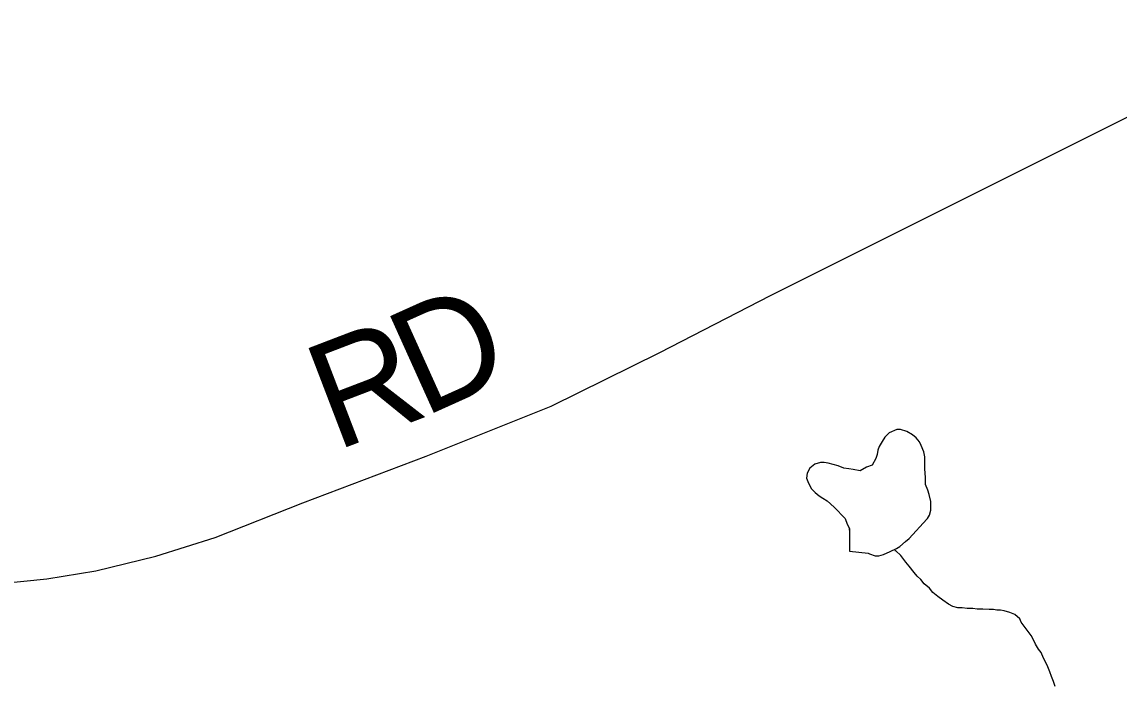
# Model space of a CAD drawing. Extents: x -59 to 82, y -3 to 49.
# Drawn here: x -49.56 to -48.973, y 46.342 to 46.696 of the extents above; entities that cross this region are included whole.
import ezdxf

# ---------------------------------------------------------------- set-up
doc = ezdxf.new("R2010")
doc.units = 0
for name, color, linetype in [('GM_X_County_Road', 7, 'Continuous'), ('GM_X_County_Road_Text', 7, 'Continuous'), ('GM_X_Minor_Lake', 7, 'Continuous'), ('GM_X_Minor_River', 7, 'Continuous')]:
    doc.layers.add(name, color=color, linetype=linetype)

msp = doc.modelspace()

# ---------------------------------------------------------------- linework, layer by layer
at = {"layer": 'GM_X_County_Road'}
for p, q in [((-49.15942, 46.54995), (-48.86699, 46.69647)), ((-49.2187, 46.51949), (-49.15942, 46.54995)), ((-49.27688, 46.49066), (-49.2187, 46.51949)), ((-49.34362, 46.46399), (-49.27688, 46.49066)), ((-49.40978, 46.43902), (-49.34362, 46.46399)), ((-49.45658, 46.42039), (-49.40978, 46.43902)), ((-49.48835, 46.41045), (-49.45658, 46.42039)), ((-49.52051, 46.40261), (-49.48835, 46.41045)), ((-49.54666, 46.3983), (-49.52051, 46.40261)), ((-49.57431, 46.39548), (-49.54666, 46.3983))]:
    msp.add_line(p, q, dxfattribs=at)
at = {"layer": 'GM_X_Minor_Lake'}
for p, q in [((-49.09823, 46.47406), (-49.09973, 46.47177)), ((-49.09597, 46.47636), (-49.09823, 46.47406)), ((-49.09181, 46.47829), (-49.09597, 46.47636)), ((-49.08991, 46.4783), (-49.09181, 46.47829)), ((-49.08648, 46.47718), (-49.08991, 46.4783)), ((-49.08343, 46.47531), (-49.08648, 46.47718)), ((-49.08152, 46.4738), (-49.08343, 46.47531)), ((-49.0796, 46.47153), (-49.08152, 46.4738)), ((-49.10197, 46.46719), (-49.10233, 46.46491)), ((-49.10123, 46.4691), (-49.10197, 46.46719)), ((-49.09973, 46.47177), (-49.10123, 46.4691)), ((-49.07883, 46.46964), (-49.0796, 46.47153)), ((-49.07728, 46.46623), (-49.07883, 46.46964)), ((-49.10307, 46.46263), (-49.10494, 46.45919)), ((-49.10233, 46.46491), (-49.10307, 46.46263)), ((-49.07688, 46.46357), (-49.07728, 46.46623)), ((-49.07686, 46.46053), (-49.07688, 46.46357)), ((-49.13835, 46.45744), (-49.13985, 46.45477)), ((-49.13571, 46.45974), (-49.13835, 46.45744)), ((-49.13268, 46.46052), (-49.13571, 46.45974)), ((-49.13078, 46.46053), (-49.13268, 46.46052)), ((-49.1285, 46.46017), (-49.13078, 46.46053)), ((-49.12583, 46.45942), (-49.1285, 46.46017)), ((-49.12317, 46.45869), (-49.12583, 46.45942)), ((-49.12012, 46.45756), (-49.12317, 46.45869)), ((-49.11746, 46.4572), (-49.12012, 46.45756)), ((-49.11518, 46.45684), (-49.11746, 46.4572)), ((-49.11138, 46.45611), (-49.11518, 46.45684)), ((-49.10797, 46.45803), (-49.11138, 46.45611)), ((-49.10494, 46.45919), (-49.10797, 46.45803)), ((-49.07683, 46.45711), (-49.07686, 46.46053)), ((-49.07641, 46.45256), (-49.07683, 46.45711)), ((-49.13985, 46.45477), (-49.1402, 46.4521)), ((-49.1402, 46.4521), (-49.13904, 46.44945)), ((-49.13904, 46.44945), (-49.1375, 46.44642)), ((-49.07638, 46.44876), (-49.07641, 46.45256)), ((-49.1375, 46.44642), (-49.13558, 46.44454)), ((-49.13558, 46.44454), (-49.13329, 46.44265)), ((-49.07522, 46.44573), (-49.07638, 46.44876)), ((-49.07444, 46.44345), (-49.07522, 46.44573)), ((-49.07365, 46.43966), (-49.07444, 46.44345)), ((-49.13329, 46.44265), (-49.13138, 46.44152)), ((-49.13138, 46.44152), (-49.12909, 46.44002)), ((-49.12909, 46.44002), (-49.12527, 46.43663)), ((-49.07363, 46.43738), (-49.07365, 46.43966)), ((-49.07361, 46.43509), (-49.07363, 46.43738)), ((-49.12527, 46.43663), (-49.11952, 46.43059)), ((-49.07547, 46.43052), (-49.07435, 46.43243)), ((-49.07435, 46.43243), (-49.07361, 46.43509)), ((-49.11952, 46.43059), (-49.11836, 46.42756)), ((-49.11836, 46.42756), (-49.1172, 46.42529)), ((-49.08526, 46.41981), (-49.07575, 46.43017)), ((-49.07575, 46.43017), (-49.07547, 46.43052)), ((-49.1172, 46.42529), (-49.1171, 46.41313)), ((-49.11719, 46.42437), (-49.1172, 46.42497)), ((-49.08715, 46.41828), (-49.08526, 46.41981)), ((-49.09545, 46.4129), (-49.09205, 46.41445)), ((-49.09205, 46.41445), (-49.09016, 46.4156)), ((-49.09016, 46.4156), (-49.08715, 46.41828)), ((-49.1171, 46.41313), (-49.10722, 46.41206)), ((-49.10722, 46.41206), (-49.10646, 46.41168)), ((-49.10646, 46.41168), (-49.10341, 46.41056)), ((-49.10341, 46.41056), (-49.10151, 46.41058)), ((-49.10151, 46.41058), (-49.09886, 46.41136)), ((-49.09886, 46.41136), (-49.09545, 46.4129))]:
    msp.add_line(p, q, dxfattribs=at)
at = {"layer": 'GM_X_Minor_River'}
for p, q in [((-49.09242, 46.4133), (-49.0928, 46.4133)), ((-49.08974, 46.41066), (-49.09242, 46.4133)), ((-49.08705, 46.40726), (-49.08974, 46.41066)), ((-49.08514, 46.40499), (-49.08705, 46.40726)), ((-49.08245, 46.40159), (-49.08514, 46.40499)), ((-49.08092, 46.3997), (-49.08245, 46.40159)), ((-49.07901, 46.39782), (-49.08092, 46.3997)), ((-49.07709, 46.39555), (-49.07901, 46.39782)), ((-49.07441, 46.39329), (-49.07709, 46.39555)), ((-49.07249, 46.39102), (-49.07441, 46.39329)), ((-49.06982, 46.38876), (-49.07249, 46.39102)), ((-49.06715, 46.38688), (-49.06982, 46.38876)), ((-49.06409, 46.38462), (-49.06715, 46.38688)), ((-49.0618, 46.3835), (-49.06409, 46.38462)), ((-49.05914, 46.38276), (-49.0618, 46.3835)), ((-49.05686, 46.38277), (-49.05914, 46.38276)), ((-49.0542, 46.38241), (-49.05686, 46.38277)), ((-49.05116, 46.38244), (-49.0542, 46.38241)), ((-49.04888, 46.38207), (-49.05116, 46.38244)), ((-49.04584, 46.38209), (-49.04888, 46.38207)), ((-49.04242, 46.38174), (-49.04584, 46.38209)), ((-49.04014, 46.38176), (-49.04242, 46.38174)), ((-49.03824, 46.38139), (-49.04014, 46.38176)), ((-49.03634, 46.3814), (-49.03824, 46.38139)), ((-49.03444, 46.38103), (-49.03634, 46.3814)), ((-49.0314, 46.3803), (-49.03444, 46.38103)), ((-49.02873, 46.37918), (-49.0314, 46.3803)), ((-49.02605, 46.37692), (-49.02873, 46.37918)), ((-49.02528, 46.37502), (-49.02605, 46.37692)), ((-49.02144, 46.37011), (-49.02528, 46.37502)), ((-49.0199, 46.36784), (-49.02144, 46.37011)), ((-49.01875, 46.36557), (-49.0199, 46.36784)), ((-49.01759, 46.3633), (-49.01875, 46.36557)), ((-49.01605, 46.36065), (-49.01759, 46.3633)), ((-49.01451, 46.35876), (-49.01605, 46.36065)), ((-49.01335, 46.35573), (-49.01451, 46.35876)), ((-49.01219, 46.35383), (-49.01335, 46.35573)), ((-49.01103, 46.35118), (-49.01219, 46.35383)), ((-49.00987, 46.34853), (-49.01103, 46.35118)), ((-49.00909, 46.34588), (-49.00987, 46.34853)), ((-49.00793, 46.34322), (-49.00909, 46.34588)), ((-49.00715, 46.34057), (-49.00793, 46.34322))]:
    msp.add_line(p, q, dxfattribs=at)

# ---------------------------------------------------------------- texts
at = {"layer": 'GM_X_County_Road_Text'}
for s, rotation, p in [('D', 24.28009, (-49.34527, 46.48457)), ('R', 20.9498, (-49.39213, 46.46653))]:
    msp.add_text(s, height=0.05682, rotation=rotation, dxfattribs=at).set_placement(p)

doc.saveas('drawing.dxf')
